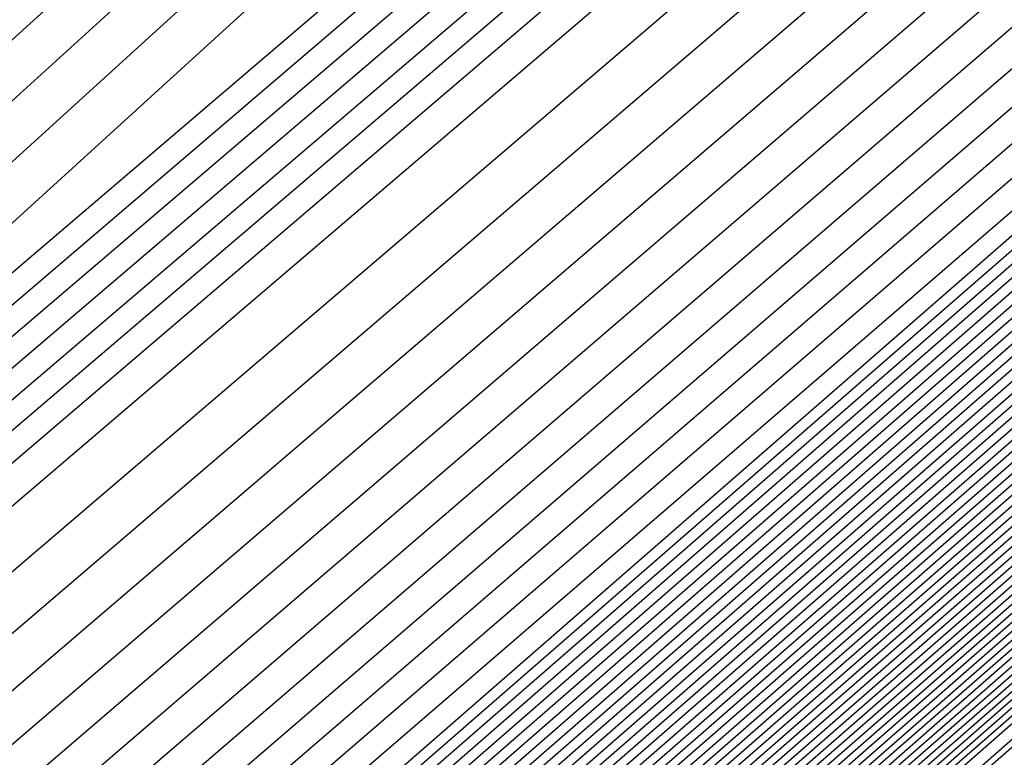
# Model space of a CAD drawing. Extents: x 3249832 to 3255657, y 13789405 to 13793316.
# Tile 1031 of 1056: x 3253212.833 to 3253212.968, y 13791261.552 to 13791261.653. Entities that reach past the tile are written whole.
import ezdxf

# ---------------------------------------------------------------- set-up
doc = ezdxf.new("R2010")
doc.units = 0
doc.header["$LTSCALE"] = 100
doc.header["$MEASUREMENT"] = 0
for name, color, linetype in [('GRATIO_03231_CON', 1, 'CONTINUOUS'), ('GRATIO_0323_ICON', 1, 'CONTINUOUS'), ('TARGETS_EAST', 7, 'CONTINUOUS')]:
    doc.layers.add(name, color=color, linetype=linetype)

# ---------------------------------------------------------------- blocks, each defined once
blk = doc.blocks.new('Gratio_032316_contours')
at = {"layer": 'GRATIO_03231_CON', "color": 1, "linetype": 'Continuous', "flags": 128}
for points in [[(3253179.55027, 13791232.39503), (3253186.87441, 13791238.77001), (3253201.4775, 13791251.51898), (3253219.20823, 13791267.00714), (3253234.45763, 13791280.32933), (3253243.00028, 13791287.79153), (3253246.14511, 13791290.5444), (3253246.5846, 13791290.94974), (3253247.02187, 13791291.379), (3253250.20254, 13791294.24212), (3253258.88285, 13791301.95866), (3253274.44262, 13791315.73867), (3253292.7559, 13791331.95413), (3253308.32028, 13791345.76753)], [(3253180.16544, 13791232.93802), (3253187.28488, 13791239.13155), (3253201.72516, 13791251.73678), (3253219.33902, 13791267.12228), (3253234.51314, 13791280.37862), (3253243.01644, 13791287.80647), (3253246.14668, 13791290.54676), (3253246.58389, 13791290.95054), (3253247.01645, 13791291.37639), (3253250.16633, 13791294.21318), (3253258.7639, 13791301.85732), (3253274.17605, 13791315.50724), (3253292.31584, 13791331.56933), (3253307.73285, 13791345.25198)], [(3253180.78061, 13791233.481), (3253187.69534, 13791239.49309), (3253201.97282, 13791251.95458), (3253219.46981, 13791267.23741), (3253234.56866, 13791280.42791), (3253243.03259, 13791287.8214), (3253246.14825, 13791290.54912), (3253246.58317, 13791290.95133), (3253247.01103, 13791291.37378), (3253250.13013, 13791294.18424), (3253258.64495, 13791301.75599), (3253273.90947, 13791315.27582), (3253291.87577, 13791331.18453), (3253307.14542, 13791344.73643)], [(3253181.39578, 13791234.02399), (3253188.1058, 13791239.85463), (3253202.22048, 13791252.17237), (3253219.6006, 13791267.35254), (3253234.62418, 13791280.4772), (3253243.04874, 13791287.83633), (3253246.14982, 13791290.55149), (3253246.58246, 13791290.95213), (3253247.00561, 13791291.37117), (3253250.09393, 13791294.15529), (3253258.526, 13791301.65465), (3253273.6429, 13791315.0444), (3253291.4357, 13791330.79973), (3253306.55799, 13791344.22088)], [(3253182.62612, 13791235.10996), (3253188.92672, 13791240.5777), (3253202.71581, 13791252.60797), (3253219.86218, 13791267.58281), (3253234.73522, 13791280.57579), (3253243.08105, 13791287.8662), (3253246.15297, 13791290.55621), (3253246.58103, 13791290.95372), (3253246.99477, 13791291.36594), (3253250.02153, 13791294.09741), (3253258.2881, 13791301.45198), (3253273.10975, 13791314.58156), (3253290.55557, 13791330.03014), (3253305.38313, 13791343.18978)], [(3253183.24129, 13791235.65295), (3253189.33718, 13791240.93924), (3253202.96347, 13791252.82577), (3253219.99297, 13791267.69794), (3253234.79073, 13791280.62508), (3253243.0972, 13791287.88113), (3253246.15454, 13791290.55858), (3253246.58032, 13791290.95452), (3253246.98935, 13791291.36333), (3253249.98532, 13791294.06847), (3253258.16915, 13791301.35065), (3253272.84317, 13791314.35013), (3253290.11551, 13791329.64534), (3253304.7957, 13791342.67423)], [(3253189.74764, 13791241.30078), (3253203.21113, 13791253.04357), (3253220.12376, 13791267.81308), (3253234.84625, 13791280.67437), (3253243.11336, 13791287.89607), (3253246.15611, 13791290.56094), (3253246.57961, 13791290.95531), (3253246.98393, 13791291.36072), (3253249.94912, 13791294.03953), (3253258.05019, 13791301.24931), (3253272.5766, 13791314.11871), (3253289.67544, 13791329.26055), (3253304.20827, 13791342.15868)], [(3253190.1581, 13791241.66232), (3253203.45879, 13791253.26136), (3253220.25455, 13791267.92821), (3253234.90177, 13791280.72366), (3253243.12951, 13791287.911), (3253246.15768, 13791290.5633), (3253246.57889, 13791290.95611), (3253246.97851, 13791291.35811), (3253249.91292, 13791294.01058), (3253257.93124, 13791301.14798), (3253272.31002, 13791313.88729), (3253289.23538, 13791328.87575), (3253303.62084, 13791341.64313)], [(3253190.97902, 13791242.38539), (3253203.95411, 13791253.69696), (3253220.51613, 13791268.15847), (3253235.01281, 13791280.82224), (3253243.16182, 13791287.94087), (3253246.16082, 13791290.56803), (3253246.57747, 13791290.9577), (3253246.96767, 13791291.35288), (3253249.84051, 13791293.9527), (3253257.69334, 13791300.94531), (3253271.77687, 13791313.42445), (3253288.35525, 13791328.10615), (3253302.44598, 13791340.61203)], [(3253191.38948, 13791242.74693), (3253204.20177, 13791253.91476), (3253220.64692, 13791268.27361), (3253235.06832, 13791280.87154), (3253243.17797, 13791287.9558), (3253246.1624, 13791290.57039), (3253246.57675, 13791290.9585), (3253246.96225, 13791291.35027), (3253249.80431, 13791293.92376), (3253257.57439, 13791300.84397), (3253271.51029, 13791313.19303), (3253287.91518, 13791327.72135), (3253301.85855, 13791340.09648)], [(3253191.79994, 13791243.10847), (3253204.44943, 13791254.13256), (3253220.77772, 13791268.38874), (3253235.12384, 13791280.92083), (3253243.19412, 13791287.97073), (3253246.16397, 13791290.57276), (3253246.57604, 13791290.95929), (3253246.95683, 13791291.34766), (3253249.76811, 13791293.89481), (3253257.45544, 13791300.74264), (3253271.24372, 13791312.9616), (3253287.47511, 13791327.33655), (3253301.27112, 13791339.58093)], [(3253192.2104, 13791243.47001), (3253204.69709, 13791254.35035), (3253220.90851, 13791268.50387), (3253235.17936, 13791280.97012), (3253243.21028, 13791287.98567), (3253246.16554, 13791290.57512), (3253246.57533, 13791290.96009), (3253246.95142, 13791291.34505), (3253249.73191, 13791293.86587), (3253257.33649, 13791300.6413), (3253270.97714, 13791312.73018), (3253287.03505, 13791326.95176), (3253300.68369, 13791339.06538)], [(3253193.03132, 13791244.19308), (3253205.19242, 13791254.78595), (3253221.17009, 13791268.73414), (3253235.29039, 13791281.0687), (3253243.24258, 13791288.01553), (3253246.16868, 13791290.57985), (3253246.5739, 13791290.96168), (3253246.94058, 13791291.33982), (3253249.6595, 13791293.80799), (3253257.09858, 13791300.43863), (3253270.44399, 13791312.26734), (3253286.15492, 13791326.18216), (3253299.50883, 13791338.03428)], [(3253193.44178, 13791244.55462), (3253205.44008, 13791255.00375), (3253221.30088, 13791268.84927), (3253235.34591, 13791281.11799), (3253243.25874, 13791288.03047), (3253246.17025, 13791290.58221), (3253246.57319, 13791290.96248), (3253246.93516, 13791291.33721), (3253249.6233, 13791293.77904), (3253256.97963, 13791300.3373), (3253270.17741, 13791312.03592), (3253285.71485, 13791325.79737), (3253298.92139, 13791337.51873)], [(3253193.85224, 13791244.91616), (3253205.68774, 13791255.22155), (3253221.43167, 13791268.9644), (3253235.40143, 13791281.16728), (3253243.27489, 13791288.0454), (3253246.17182, 13791290.58457), (3253246.57247, 13791290.96327), (3253246.92974, 13791291.3346), (3253249.5871, 13791293.7501), (3253256.86068, 13791300.23596), (3253269.91084, 13791311.8045), (3253285.27479, 13791325.41257), (3253298.33396, 13791337.00318)], [(3253194.2627, 13791245.2777), (3253205.9354, 13791255.43934), (3253221.56246, 13791269.07954), (3253235.45695, 13791281.21658), (3253243.29104, 13791288.06033), (3253246.17339, 13791290.58694), (3253246.57176, 13791290.96407), (3253246.92432, 13791291.33198), (3253249.55089, 13791293.72116), (3253256.74173, 13791300.13463), (3253269.64426, 13791311.57307), (3253284.83472, 13791325.02777), (3253297.74653, 13791336.48763)], [(3253195.08362, 13791246.00077), (3253206.43072, 13791255.87494), (3253221.82404, 13791269.3098), (3253235.56798, 13791281.31516), (3253243.32335, 13791288.0902), (3253246.17654, 13791290.59166), (3253246.57033, 13791290.96566), (3253246.91348, 13791291.32676), (3253249.47849, 13791293.66327), (3253256.50383, 13791299.93196), (3253269.11111, 13791311.11023), (3253283.95459, 13791324.25817), (3253296.57167, 13791335.45653)], [(3253195.49408, 13791246.36231), (3253206.67838, 13791256.09274), (3253221.95483, 13791269.42494), (3253235.6235, 13791281.36445), (3253243.3395, 13791288.10513), (3253246.17811, 13791290.59402), (3253246.56962, 13791290.96646), (3253246.90806, 13791291.32415), (3253249.44229, 13791293.63433), (3253256.38488, 13791299.83062), (3253268.84454, 13791310.87881), (3253283.51452, 13791323.87338), (3253295.98424, 13791334.94098)], [(3253195.90454, 13791246.72385), (3253206.92604, 13791256.31054), (3253222.08562, 13791269.54007), (3253235.67902, 13791281.41374), (3253243.35566, 13791288.12007), (3253246.17968, 13791290.59639), (3253246.56891, 13791290.96725), (3253246.90264, 13791291.32154), (3253249.40609, 13791293.60539), (3253256.26593, 13791299.72929), (3253268.57796, 13791310.64739), (3253283.07446, 13791323.48858), (3253295.39681, 13791334.42543)], [(3253196.31501, 13791247.08539), (3253207.1737, 13791256.52833), (3253222.21641, 13791269.6552), (3253235.73454, 13791281.46303), (3253243.37181, 13791288.135), (3253246.18125, 13791290.59875), (3253246.56819, 13791290.96805), (3253246.89722, 13791291.31892), (3253249.36988, 13791293.57645), (3253256.14697, 13791299.62795), (3253268.31138, 13791310.41597), (3253282.63439, 13791323.10378), (3253294.80938, 13791333.90988)], [(3253197.13593, 13791247.80846), (3253207.66903, 13791256.96393), (3253222.47799, 13791269.88547), (3253235.84557, 13791281.56162), (3253243.40412, 13791288.16487), (3253246.18439, 13791290.60348), (3253246.56677, 13791290.96964), (3253246.88638, 13791291.3137), (3253249.29748, 13791293.51856), (3253255.90907, 13791299.42528), (3253267.77823, 13791309.95312), (3253281.75426, 13791322.33419), (3253293.63452, 13791332.87878)], [(3253197.54639, 13791248.17), (3253207.91669, 13791257.18173), (3253222.60878, 13791270.0006), (3253235.90109, 13791281.61091), (3253243.42027, 13791288.1798), (3253246.18596, 13791290.60584), (3253246.56605, 13791290.97044), (3253246.88096, 13791291.31109), (3253249.26128, 13791293.48962), (3253255.79012, 13791299.32395), (3253267.51166, 13791309.7217), (3253281.31419, 13791321.94939), (3253293.04709, 13791332.36323), (3253299.24948, 13791337.92415)], [(3253197.95685, 13791248.53154), (3253208.16435, 13791257.39953), (3253222.73957, 13791270.11573), (3253235.95661, 13791281.6602), (3253243.43643, 13791288.19473), (3253246.18754, 13791290.6082), (3253246.56534, 13791290.97123), (3253246.87554, 13791291.30847), (3253249.22507, 13791293.46068), (3253255.67117, 13791299.22261), (3253267.24508, 13791309.49028), (3253280.87413, 13791321.56459), (3253292.45966, 13791331.84768), (3253298.58416, 13791337.33876)], [(3253198.36731, 13791248.89308), (3253208.41201, 13791257.61732), (3253222.87037, 13791270.23087), (3253236.01213, 13791281.70949), (3253243.45258, 13791288.20967), (3253246.18911, 13791290.61057), (3253246.56463, 13791290.97203), (3253246.87012, 13791291.30586), (3253249.18887, 13791293.43173), (3253255.55222, 13791299.12128), (3253266.9785, 13791309.25886), (3253280.43407, 13791321.17979), (3253291.87223, 13791331.33213), (3253297.91884, 13791336.75338)], [(3253199.18823, 13791249.61615), (3253208.90733, 13791258.05292), (3253223.13195, 13791270.46113), (3253236.12316, 13791281.80807), (3253243.48489, 13791288.23953), (3253246.19225, 13791290.61529), (3253246.5632, 13791290.97362), (3253246.85928, 13791291.30064), (3253249.11647, 13791293.37385), (3253255.31432, 13791298.91861), (3253266.44535, 13791308.79601), (3253279.55394, 13791320.4102), (3253290.69737, 13791330.30103), (3253296.5882, 13791335.58261)], [(3253199.59869, 13791249.97769), (3253209.15499, 13791258.27072), (3253223.26274, 13791270.57626), (3253236.17868, 13791281.85736), (3253243.50104, 13791288.25447), (3253246.19382, 13791290.61766), (3253246.56249, 13791290.97442), (3253246.85386, 13791291.29803), (3253249.08026, 13791293.34491), (3253255.19536, 13791298.81727), (3253266.17878, 13791308.56459), (3253279.11387, 13791320.0254), (3253290.10994, 13791329.78548), (3253295.92288, 13791334.99723)], [(3253200.00915, 13791250.33923), (3253209.40265, 13791258.48852), (3253223.39353, 13791270.6914), (3253236.2342, 13791281.90666), (3253243.51719, 13791288.2694), (3253246.19539, 13791290.62002), (3253246.56177, 13791290.97521), (3253246.84844, 13791291.29541), (3253249.04406, 13791293.31596), (3253255.07641, 13791298.71594), (3253265.9122, 13791308.33317), (3253278.6738, 13791319.6406), (3253289.52251, 13791329.26993), (3253295.25756, 13791334.41184)], [(3253200.41961, 13791250.70077), (3253209.65031, 13791258.70631), (3253223.52432, 13791270.80653), (3253236.28972, 13791281.95595), (3253243.53335, 13791288.28434), (3253246.19696, 13791290.62238), (3253246.56106, 13791290.97601), (3253246.84302, 13791291.2928), (3253249.00786, 13791293.28702), (3253254.95746, 13791298.6146), (3253265.64563, 13791308.10175), (3253278.23374, 13791319.25581), (3253288.93508, 13791328.75438), (3253294.59224, 13791333.82646)], [(3253201.24053, 13791251.42384), (3253210.14563, 13791259.14191), (3253223.7859, 13791271.0368), (3253236.40075, 13791282.05453), (3253243.56565, 13791288.3142), (3253246.20011, 13791290.62711), (3253246.55963, 13791290.9776), (3253246.83219, 13791291.28758), (3253248.93546, 13791293.22914), (3253254.71956, 13791298.41193), (3253265.11248, 13791307.63891), (3253277.35361, 13791318.48621), (3253287.76022, 13791327.72328), (3253293.2616, 13791332.65569)], [(3253201.65099, 13791251.78538), (3253210.3933, 13791259.35971), (3253223.91669, 13791271.15193), (3253236.45627, 13791282.10382), (3253243.58181, 13791288.32914), (3253246.20168, 13791290.62947), (3253246.55892, 13791290.9784), (3253246.82677, 13791291.28496), (3253248.89925, 13791293.20019), (3253254.60061, 13791298.3106), (3253264.8459, 13791307.40749), (3253276.91354, 13791318.10141), (3253287.17279, 13791327.20773)], [(3253215.27891, 13791264.12388), (3253208.32754, 13791257.89481), (3253202.31158, 13791252.48555), (3253202.06145, 13791252.14692), (3253210.64096, 13791259.57751), (3253224.04748, 13791271.26706)], [(3253216.27123, 13791264.99994), (3253209.15191, 13791258.62312), (3253202.92675, 13791253.02854), (3253202.47191, 13791252.50846), (3253210.88862, 13791259.7953), (3253224.17827, 13791271.38219)], [(3253218.25586, 13791266.75207), (3253210.80067, 13791260.07975), (3253204.15709, 13791254.11451), (3253203.29283, 13791253.23153), (3253211.38394, 13791260.2309), (3253224.43985, 13791271.61246)], [(3253219.24818, 13791267.62813), (3253211.62504, 13791260.80806), (3253204.77226, 13791254.6575), (3253203.70329, 13791253.59307), (3253211.6316, 13791260.4487), (3253224.57064, 13791271.72759)], [(3253220.24049, 13791268.50419), (3253212.44942, 13791261.53637), (3253205.38743, 13791255.20049), (3253204.11375, 13791253.95461), (3253211.87926, 13791260.6665), (3253224.70143, 13791271.84272)], [(3253221.23281, 13791269.38026), (3253213.2738, 13791262.26468), (3253206.0026, 13791255.74348), (3253204.52421, 13791254.31615), (3253212.12692, 13791260.88429), (3253224.83222, 13791271.95786)], [(3253223.21744, 13791271.13238), (3253214.92255, 13791263.72131), (3253207.23294, 13791256.82945), (3253205.34514, 13791255.03922), (3253212.62225, 13791261.31989), (3253225.0938, 13791272.18812)], [(3253215.74693, 13791264.44962), (3253207.84811, 13791257.37244), (3253205.7556, 13791255.40076), (3253212.86991, 13791261.53769), (3253225.22459, 13791272.30326)], [(3253216.57131, 13791265.17793), (3253208.46329, 13791257.91542), (3253206.16606, 13791255.7623), (3253213.11757, 13791261.75549), (3253225.35538, 13791272.41839)], [(3253217.39568, 13791265.90624), (3253209.07846, 13791258.45841), (3253206.57652, 13791256.12384), (3253213.36523, 13791261.97329), (3253225.48617, 13791272.53352)], [(3253219.04444, 13791267.36287), (3253210.3088, 13791259.54439), (3253207.39744, 13791256.84691), (3253213.86055, 13791262.40888), (3253225.74775, 13791272.76379)], [(3253219.86882, 13791268.09118), (3253210.92397, 13791260.08737), (3253207.8079, 13791257.20845), (3253214.10821, 13791262.62668), (3253225.87854, 13791272.87892)], [(3253220.69319, 13791268.81949), (3253211.53914, 13791260.63036), (3253208.21836, 13791257.56999), (3253214.35587, 13791262.84448), (3253226.00933, 13791272.99405)], [(3253221.51757, 13791269.54781), (3253212.15431, 13791261.17335), (3253208.62882, 13791257.93153), (3253214.60353, 13791263.06227), (3253226.14013, 13791273.10919)], [(3253223.16632, 13791271.00443), (3253213.38465, 13791262.25932), (3253209.44974, 13791258.6546), (3253215.09886, 13791263.49787), (3253226.40171, 13791273.33945)], [(3253223.9907, 13791271.73274), (3253213.99982, 13791262.80231), (3253209.8602, 13791259.01614), (3253215.34652, 13791263.71567), (3253226.5325, 13791273.45458)], [(3253224.81508, 13791272.46105), (3253214.61499, 13791263.3453), (3253210.27066, 13791259.37768), (3253215.59418, 13791263.93347)], [(3253215.23016, 13791263.88828), (3253210.68112, 13791259.73922), (3253215.84184, 13791264.15127)], [(3253216.16082, 13791264.70781), (3253211.3694, 13791260.34434), (3253216.29786, 13791264.55191)], [(3253216.35389, 13791264.87553), (3253211.59304, 13791260.53975), (3253216.49017, 13791264.72049)], [(3253216.54729, 13791265.04284), (3253211.81683, 13791260.73497), (3253216.68252, 13791264.889)], [(3253216.74048, 13791265.2104), (3253212.04053, 13791260.93031), (3253216.87484, 13791265.05756)], [(3253217.12687, 13791265.54553), (3253212.48792, 13791261.32098), (3253217.25949, 13791265.39467)], [(3253217.32006, 13791265.71309), (3253212.71162, 13791261.51632), (3253217.45181, 13791265.56322)]]:
    blk.add_lwpolyline(points, dxfattribs=at)
at = {"layer": 'GRATIO_03231_CON', "color": 5, "linetype": 'Continuous', "flags": 128}
for points in [[(3253178.31993, 13791231.30905), (3253186.05349, 13791238.04694), (3253200.98218, 13791251.08338), (3253218.94665, 13791266.77688), (3253234.34659, 13791280.23075), (3253242.96798, 13791287.76167), (3253246.14197, 13791290.53967), (3253246.58603, 13791290.94815), (3253247.02107, 13791291.37394), (3253250.18182, 13791294.2177), (3253258.80647, 13791301.88356), (3253274.26937, 13791315.56557), (3253292.48955, 13791331.61762), (3253308.02221, 13791345.18354)], [(3253177.70476, 13791230.76607), (3253185.64303, 13791237.6854), (3253200.73452, 13791250.86558), (3253218.81586, 13791266.66175), (3253234.29107, 13791280.18146), (3253242.95182, 13791287.74673), (3253246.1404, 13791290.53731), (3253246.58674, 13791290.94735), (3253247.01436, 13791291.36584), (3253250.12102, 13791294.16091), (3253258.59804, 13791301.69555), (3253273.79626, 13791315.14336), (3253291.70456, 13791330.92064), (3253306.97134, 13791344.25434)]]:
    blk.add_lwpolyline(points, dxfattribs=at)
at = {"layer": 'GRATIO_0323_ICON', "color": 7, "linetype": 'Continuous', "flags": 128}
for points in [[(3253182.01095, 13791234.56698), (3253188.51626, 13791240.21616), (3253202.46814, 13791252.39017), (3253219.73139, 13791267.46768), (3253234.6797, 13791280.5265), (3253243.0649, 13791287.85127), (3253246.1514, 13791290.55385), (3253246.58175, 13791290.95293), (3253247.00019, 13791291.36856), (3253250.05773, 13791294.12635), (3253258.40705, 13791301.55332), (3253273.37632, 13791314.81298), (3253290.99564, 13791330.41494), (3253305.97056, 13791343.70533)], [(3253190.56856, 13791242.02386), (3253203.70645, 13791253.47916), (3253220.38534, 13791268.04334), (3253234.95729, 13791280.77295), (3253243.14566, 13791287.92593), (3253246.15925, 13791290.56567), (3253246.57818, 13791290.95691), (3253246.97309, 13791291.35549), (3253249.87672, 13791293.98164), (3253257.81229, 13791301.04664), (3253272.04344, 13791313.65587), (3253288.79531, 13791328.49095), (3253303.03341, 13791341.12758)], [(3253192.62086, 13791243.83154), (3253204.94475, 13791254.56815), (3253221.0393, 13791268.61901), (3253235.23488, 13791281.01941), (3253243.22643, 13791288.0006), (3253246.16711, 13791290.57748), (3253246.57461, 13791290.96089), (3253246.946, 13791291.34243), (3253249.6957, 13791293.83693), (3253257.21754, 13791300.53997), (3253270.71056, 13791312.49876), (3253286.59498, 13791326.56696), (3253300.09626, 13791338.54983)], [(3253194.67316, 13791245.63924), (3253206.18306, 13791255.65714), (3253221.69325, 13791269.19467), (3253235.51247, 13791281.26587), (3253243.3072, 13791288.07527), (3253246.17497, 13791290.5893), (3253246.57105, 13791290.96487), (3253246.9189, 13791291.32937), (3253249.51469, 13791293.69222), (3253256.62278, 13791300.03329), (3253269.37769, 13791311.34165), (3253284.39466, 13791324.64297), (3253297.1591, 13791335.97208)], [(3253196.72547, 13791247.44693), (3253207.42136, 13791256.74613), (3253222.3472, 13791269.77033), (3253235.79006, 13791281.51232), (3253243.38797, 13791288.14993), (3253246.18282, 13791290.60111), (3253246.56748, 13791290.96885), (3253246.8918, 13791291.31631), (3253249.33368, 13791293.5475), (3253256.02802, 13791299.52662), (3253268.04481, 13791310.18454), (3253282.19433, 13791322.71898), (3253294.22195, 13791333.39433)], [(3253198.77777, 13791249.25461), (3253208.65967, 13791257.83512), (3253223.00116, 13791270.346), (3253236.06765, 13791281.75878), (3253243.46873, 13791288.2246), (3253246.19068, 13791290.61293), (3253246.56391, 13791290.97283), (3253246.8647, 13791291.30325), (3253249.15267, 13791293.40279), (3253255.43327, 13791299.01994), (3253266.71193, 13791309.02744), (3253279.994, 13791320.795), (3253291.2848, 13791330.81658), (3253297.25352, 13791336.168)], [(3253200.83007, 13791251.06231), (3253209.89797, 13791258.92411), (3253223.65511, 13791270.92166), (3253236.34523, 13791282.00524), (3253243.5495, 13791288.29927), (3253246.19853, 13791290.62475), (3253246.56034, 13791290.9768), (3253246.83761, 13791291.29019), (3253248.97166, 13791293.25808), (3253254.83851, 13791298.51327), (3253265.37905, 13791307.87033), (3253277.79367, 13791318.87101), (3253288.34765, 13791328.23883), (3253293.92692, 13791333.24107)], [(3253217.26355, 13791265.876), (3253209.97629, 13791259.35143), (3253203.54192, 13791253.57153), (3253202.88237, 13791252.87), (3253211.13628, 13791260.0131), (3253224.30906, 13791271.49733)], [(3253222.22513, 13791270.25632), (3253214.09818, 13791262.993), (3253206.61777, 13791256.28646), (3253204.93468, 13791254.67769), (3253212.37458, 13791261.10209), (3253224.96301, 13791272.07299)], [(3253218.22006, 13791266.63456), (3253209.69363, 13791259.0014), (3253206.98698, 13791256.48538), (3253213.61289, 13791262.19108), (3253225.61696, 13791272.64865)], [(3253222.34195, 13791270.27612), (3253212.76948, 13791261.71633), (3253209.03928, 13791258.29307), (3253214.8512, 13791263.28007), (3253226.27092, 13791273.22432)], [(3253215.84533, 13791264.43127), (3253211.09158, 13791260.10076), (3253216.0895, 13791264.36906)], [(3253216.93367, 13791265.37797), (3253212.26423, 13791261.12565), (3253217.06717, 13791265.22611)]]:
    blk.add_lwpolyline(points, dxfattribs=at)

msp = doc.modelspace()

# ---------------------------------------------------------------- block references
at = {"layer": 'TARGETS_EAST'}
msp.add_blockref('Gratio_032316_contours', (0, 0), dxfattribs=at)

doc.saveas('drawing.dxf')
